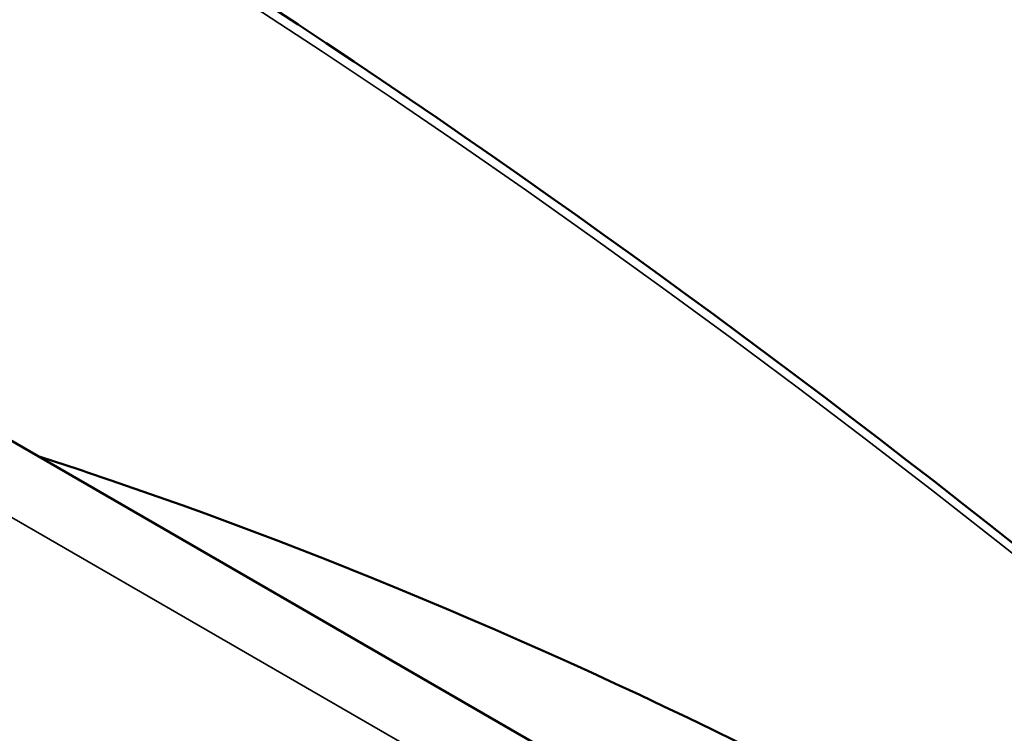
# Model space of a CAD drawing. Header units: millimetres. Extents: x 50 to 3176, y 50 to 2109.
# Tile 587 of 656: x 2043.17 to 2047.17, y 636.77 to 639.67. Entities that reach past the tile are written whole.
import ezdxf

# ---------------------------------------------------------------- set-up
doc = ezdxf.new("R2010")
doc.units = ezdxf.units.MM
doc.header["$LTSCALE"] = 10
doc.layers.add('Visible (ISO)', color=7, linetype='Continuous', lineweight=50)
doc.layers.add('Visible Narrow (ISO)', color=7, linetype='Continuous', lineweight=35)

msp = doc.modelspace()

# ---------------------------------------------------------------- linework, layer by layer
at = {"layer": 'Visible (ISO)'}
msp.add_line((2069.0027, 623.0246), (2035.0525, 642.6258), dxfattribs=at)
for points, knots in [([(2024.1503, 642.5806), (2025.8737, 643.5755), (2027.8404, 644.1477), (2032.0977, 644.4036), (2034.3878, 644.0879), (2039.1125, 642.5997), (2041.5469, 641.4274), (2046.3731, 638.32), (2048.7644, 636.385), (2051.6021, 633.593), (2052.1556, 633.0232), (2052.7009, 632.4365)], [5.497787, 5.497787, 5.497787, 5.497787, 5.77877, 5.77877, 6.059753, 6.059753, 6.340736, 6.340736, 6.621719, 6.621719, 6.690856, 6.690856, 6.690856, 6.690856]), ([(2054.0372, 576.1256), (2051.7931, 575.5732), (2049.2972, 575.5858), (2044.0373, 576.7342), (2041.272, 577.8772), (2035.7584, 581.1801), (2033.011, 583.341), (2027.815, 588.4597), (2025.3672, 591.4164), (2021.0176, 597.8263), (2019.1164, 601.2783), (2016.0522, 608.3295), (2014.8897, 611.9276), (2013.4217, 618.908), (2013.1165, 622.2891), (2013.3977, 628.4932), (2013.9841, 631.3152), (2015.9933, 636.1079), (2017.4145, 638.08), (2019.7024, 639.9501), (2020.2512, 640.3294), (2020.8269, 640.6618)], [2.522076, 2.522076, 2.522076, 2.522076, 2.840156, 2.840156, 3.160369, 3.160369, 3.481068, 3.481068, 3.801671, 3.801671, 4.122186, 4.122186, 4.442713, 4.442713, 4.763343, 4.763343, 5.084027, 5.084027, 5.403911, 5.403911, 5.497787, 5.497787, 5.497787, 5.497787]), ([(2043.2371, 637.9004), (2043.3039, 637.8788), (2043.3708, 637.8567), (2045.5094, 637.1389), (2047.6376, 636.0292), (2050.4455, 634.0651), (2051.1896, 633.496), (2051.9245, 632.8847)], [1.536989, 1.536989, 1.536989, 1.536989, 1.564831, 1.564831, 2.427332, 2.427332, 2.739684, 2.739684, 2.739684, 2.739684])]:
    msp.add_open_spline(points, degree=3, knots=knots, dxfattribs=at)
at = {"layer": 'Visible Narrow (ISO)'}
msp.add_line((2069.2094, 622.5951), (2035.2592, 642.1962), dxfattribs=at)
for centre, major_axis, start_param, end_param in [((2042.5064, 611.0319), (18.175, -31.48), 1.952201, 6.117304), ((2042.4003, 610.9706), (18.25, -31.6099), 3.141593, 6.117304), ((2039.0769, 609.0519), (-18.25, 31.6099), 0, 2.975711)]:
    msp.add_ellipse(centre, major_axis=major_axis, ratio=0.57735, start_param=start_param, end_param=end_param, dxfattribs=at)

doc.saveas('drawing.dxf')
